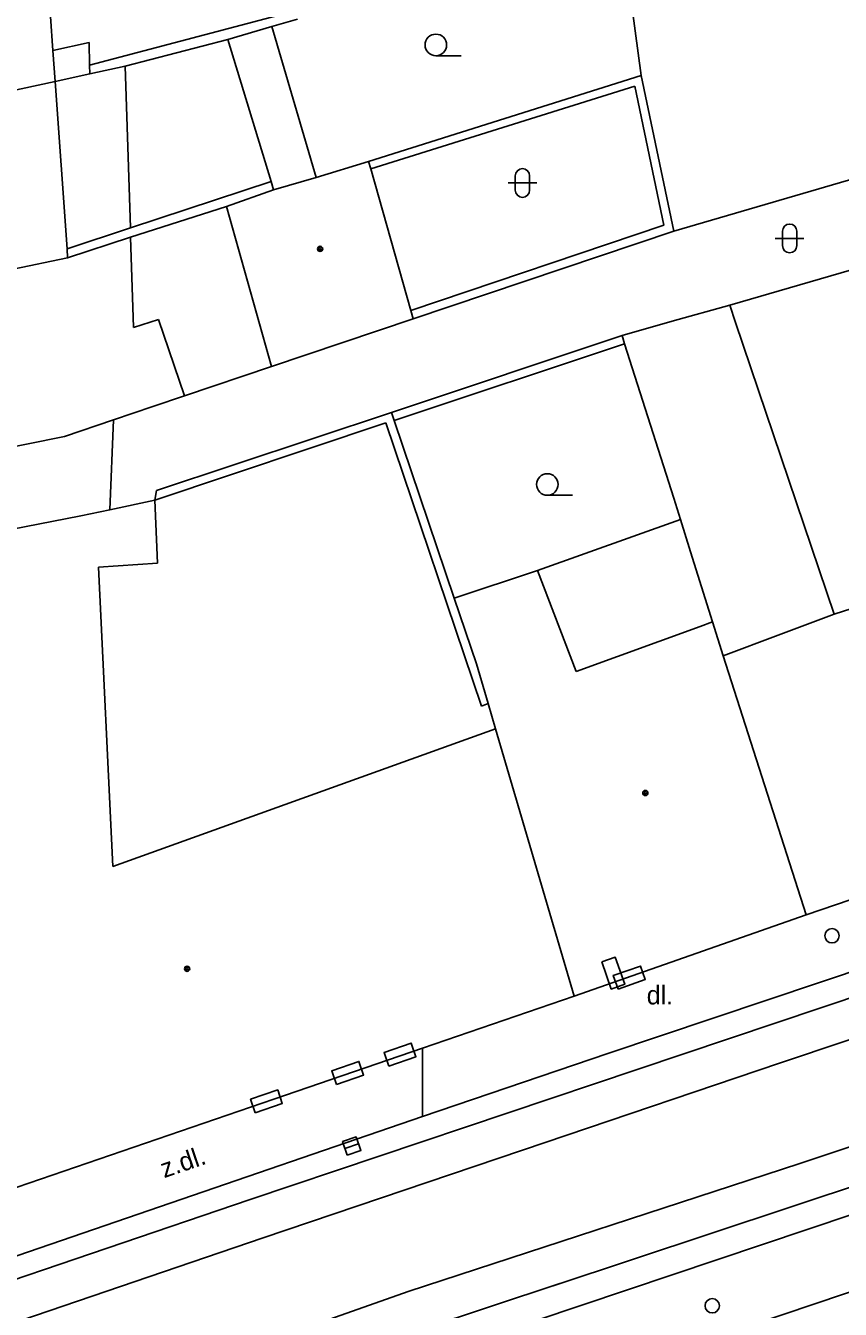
# Model space of a CAD drawing. Extents: x -596229 to -595156, y -1161237 to -1159376.
# Drawn here: x -596054.88 to -596026.52, y -1161211.46 to -1161166.78 of the extents above; entities that cross this region are included whole.
import ezdxf

# ---------------------------------------------------------------- set-up
doc = ezdxf.new("R2010")
doc.units = 0
for name, color, linetype in [('DOP - budovy nerozlisene - VP', 7, 'Continuous'), ('DOP - kresba z DSPS bez souradnic', 7, 'Continuous'), ('DOP - rozhrani ploch obecne', 7, 'Continuous'), ('Level 24', 7, 'Continuous'), ('Level 27', 7, 'Continuous'), ('Level 28', 7, 'Continuous'), ('Level 36', 7, 'Continuous'), ('Level 39', 7, 'Continuous'), ('Specificka linie pasportu komunikaci', 7, 'Continuous'), ('TM - budovy zdene_ betonove - VP', 7, 'Continuous'), ('TM - komunikace - VP', 7, 'Continuous'), ('TM - letecke snimky - pomocna linie', 7, 'Continuous'), ('TM - MHD - osa koleji', 7, 'Continuous'), ('TM - popis povrchu', 7, 'Continuous'), ('TM - rozhrani ploch obecne - VP', 7, 'Continuous')]:
    doc.layers.add(name, color=color, linetype=linetype)

msp = doc.modelspace()

# ---------------------------------------------------------------- linework, layer by layer
at = {"layer": 'DOP - budovy nerozlisene - VP'}
for points in [[(-596042.94, -1161171.51), (-596044.77, -1161172.06)], [(-596042.94, -1161171.51), (-596042.87, -1161171.76)], [(-596042.87, -1161171.76), (-596041.47, -1161176.7)], [(-596044.77, -1161172.06), (-596046.25, -1161172.5)], [(-596046.25, -1161172.5), (-596047.89, -1161173.08)], [(-596047.89, -1161173.08), (-596046.32, -1161178.65)], [(-596041.47, -1161176.7), (-596041.39, -1161176.99)], [(-596046.32, -1161178.65), (-596041.39, -1161176.99)]]:
    msp.add_lwpolyline(points, dxfattribs=at)
at = {"layer": 'DOP - kresba z DSPS bez souradnic'}
for points in [[(-596052.66, -1161168.15), (-596045.49, -1161166.26)], [(-596053.93, -1161167.65), (-596052.67, -1161167.36)], [(-596052.67, -1161167.36), (-596052.66, -1161168.15)], [(-596052.65, -1161168.46), (-596052.66, -1161168.15)], [(-596051.23, -1161173.82), (-596051.42, -1161168.19)], [(-596033.68, -1161168.89), (-596042.87, -1161171.76)], [(-596032.67, -1161173.73), (-596033.68, -1161168.89)], [(-596046.33, -1161172.21), (-596051.23, -1161173.82)], [(-596041.47, -1161176.7), (-596032.67, -1161173.73)], [(-596053.44, -1161174.55), (-596051.23, -1161173.82)], [(-596042.05, -1161180.52), (-596034.03, -1161177.85)], [(-596050.38, -1161183.3), (-596042.34, -1161180.61)], [(-596042.34, -1161180.61), (-596039.01, -1161190.47)], [(-596039.01, -1161190.47), (-596038.78, -1161190.38)]]:
    msp.add_lwpolyline(points, dxfattribs=at)
at = {"layer": 'DOP - rozhrani ploch obecne'}
for points in [[(-596034.16, -1161163.23), (-596033.45, -1161168.51)], [(-596045.42, -1161166.55), (-596046.31, -1161166.81)], [(-596046.31, -1161166.81), (-596047.84, -1161167.26)], [(-596047.84, -1161167.26), (-596051.42, -1161168.19)], [(-596047.84, -1161167.26), (-596046.33, -1161172.21)], [(-596032.32, -1161173.93), (-596011.73, -1161167.92)], [(-596051.42, -1161168.19), (-596052.65, -1161168.46)], [(-596052.65, -1161168.46), (-596053.85, -1161168.72)], [(-596033.45, -1161168.51), (-596042.94, -1161171.51)], [(-596032.32, -1161173.93), (-596033.45, -1161168.51)], [(-596046.33, -1161172.21), (-596046.25, -1161172.5)], [(-596051.23, -1161174.14), (-596047.89, -1161173.08)], [(-596041.39, -1161176.99), (-596032.32, -1161173.93)], [(-596030.37, -1161176.51), (-596032.38, -1161177.07)], [(-596032.38, -1161177.07), (-596034.12, -1161177.56)], [(-596034.12, -1161177.56), (-596042.15, -1161180.24)], [(-596034.12, -1161177.56), (-596034.03, -1161177.85)], [(-596034.03, -1161177.85), (-596032.32, -1161183.23)], [(-596049.35, -1161179.67), (-596046.32, -1161178.65)], [(-596050.33, -1161182.96), (-596042.15, -1161180.24)], [(-596042.15, -1161180.24), (-596042.05, -1161180.52)], [(-596042.05, -1161180.52), (-596039.96, -1161186.71)], [(-596050.38, -1161183.3), (-596050.33, -1161182.96)], [(-596032.32, -1161183.23), (-596032.09, -1161183.97)], [(-596032.09, -1161183.97), (-596031.74, -1161185.09)], [(-596031.74, -1161185.09), (-596030.97, -1161187.53)], [(-596039.96, -1161186.71), (-596039.19, -1161188.99)], [(-596039.19, -1161188.99), (-596038.78, -1161190.38)]]:
    msp.add_lwpolyline(points, dxfattribs=at)
at = {"layer": 'Level 24'}
for points in [[(-596034.827, -1161199.372), (-596034.496, -1161200.315), (-596034.024, -1161200.15), (-596034.355, -1161199.206)], [(-596034.258, -1161200.315), (-596033.314, -1161199.985), (-596033.479, -1161199.513), (-596034.423, -1161199.843)], [(-596042.241, -1161202.994), (-596041.295, -1161202.669), (-596041.457, -1161202.197), (-596042.403, -1161202.521)], [(-596044.06, -1161203.633), (-596043.114, -1161203.308), (-596043.277, -1161202.835), (-596044.223, -1161203.16)], [(-596046.891, -1161204.624), (-596045.945, -1161204.299), (-596046.107, -1161203.827), (-596047.053, -1161204.151)]]:
    msp.add_lwpolyline(points, close=True, dxfattribs=at)
at = {"layer": 'Level 27'}
msp.add_line((-596043.766, -1161205.862), (-596043.294, -1161205.698), dxfattribs=at)
msp.add_lwpolyline([(-596043.684, -1161206.098), (-596043.212, -1161205.934), (-596043.376, -1161205.462), (-596043.848, -1161205.626)], close=True, dxfattribs=at)
at = {"layer": 'Level 28'}
for centre in [(-596026.81, -1161198.46), (-596030.98, -1161211.34)]:
    msp.add_circle(centre, 0.25, dxfattribs=at)
at = {"layer": 'Level 36'}
for p, q in [((-596040.6, -1161167.825), (-596039.725, -1161167.825)), ((-596038.086, -1161172.256), (-596037.086, -1161172.256)), ((-596037.836, -1161172.006), (-596037.836, -1161172.506)), ((-596037.336, -1161172.006), (-596037.336, -1161172.506)), ((-596028.786, -1161174.186), (-596027.786, -1161174.186)), ((-596028.536, -1161173.936), (-596028.536, -1161174.436)), ((-596028.036, -1161173.936), (-596028.036, -1161174.436)), ((-596036.72, -1161183.125), (-596035.845, -1161183.125))]:
    msp.add_line(p, q, dxfattribs=at)
for centre in [(-596040.6, -1161167.45), (-596036.72, -1161182.75)]:
    msp.add_circle(centre, 0.375, dxfattribs=at)
for centre, start, end in [((-596037.586, -1161172.006), 0, 180), ((-596037.586, -1161172.506), 180, 0), ((-596028.286, -1161173.936), 0, 180), ((-596028.286, -1161174.436), 180, 0)]:
    msp.add_arc(centre, 0.25, start, end, dxfattribs=at)
at = {"layer": 'Level 39'}
for centre, radius in [((-596044.63, -1161174.55), 0.09), ((-596044.63, -1161174.55), 0.0398), ((-596033.31, -1161193.49), 0.09), ((-596033.31, -1161193.49), 0.0398), ((-596049.26, -1161199.61), 0.09), ((-596049.26, -1161199.61), 0.0398)]:
    msp.add_circle(centre, radius, dxfattribs=at)
at = {"layer": 'Specificka linie pasportu komunikaci'}
msp.add_lwpolyline([(-596041.07, -1161204.75), (-596041.06, -1161202.37)], dxfattribs=at)
at = {"layer": 'TM - budovy zdene_ betonove - VP'}
for points in [[(-596054.34, -1161161.71), (-596053.93, -1161167.65)], [(-596053.93, -1161167.65), (-596053.85, -1161168.72)], [(-596053.85, -1161168.72), (-596063.33, -1161170.76)], [(-596053.85, -1161168.72), (-596053.44, -1161174.55)], [(-596053.42, -1161174.86), (-596051.23, -1161174.14)], [(-596051.23, -1161174.14), (-596051.12, -1161177.29)], [(-596053.44, -1161174.55), (-596053.42, -1161174.86)], [(-596062.89, -1161176.83), (-596053.42, -1161174.86)], [(-596025.13, -1161174.99), (-596030.37, -1161176.51)], [(-596030.17, -1161177.11), (-596030.37, -1161176.51)], [(-596051.12, -1161177.29), (-596050.26, -1161177.01)], [(-596050.26, -1161177.01), (-596049.35, -1161179.67)], [(-596026.73, -1161187.27), (-596030.17, -1161177.11)], [(-596051.82, -1161180.5), (-596050.45, -1161180.04), (-596049.35, -1161179.67)], [(-596053.53, -1161181.08), (-596051.82, -1161180.5)], [(-596062.45, -1161182.88), (-596053.53, -1161181.08)], [(-596051.95, -1161183.63), (-596050.38, -1161183.3)], [(-596050.38, -1161183.3), (-596050.29, -1161185.49)], [(-596062.24, -1161185.65), (-596052.96, -1161183.84)], [(-596052.96, -1161183.84), (-596051.95, -1161183.63)], [(-596050.29, -1161185.49), (-596052.34, -1161185.63)], [(-596052.34, -1161185.63), (-596051.85, -1161196.05)], [(-596026.73, -1161187.27), (-596021.63, -1161185.63)], [(-596031.4, -1161187.69), (-596030.97, -1161187.53)], [(-596030.97, -1161187.53), (-596030.6, -1161188.72)], [(-596028.69, -1161188), (-596026.73, -1161187.27)], [(-596035.72, -1161189.26), (-596031.4, -1161187.69)], [(-596030.6, -1161188.72), (-596028.69, -1161188)], [(-596030.6, -1161188.72), (-596027.71, -1161197.73)], [(-596038.78, -1161190.38), (-596038.52, -1161191.26)], [(-596051.85, -1161196.05), (-596038.52, -1161191.26)], [(-596038.52, -1161191.26), (-596035.79, -1161200.56)], [(-596027.71, -1161197.73), (-596018.62, -1161194.63)], [(-596035.79, -1161200.56), (-596027.71, -1161197.73)], [(-596041.06, -1161202.37), (-596035.79, -1161200.56)], [(-596046.24, -1161204.15), (-596041.06, -1161202.37)], [(-596046.24, -1161204.15), (-596057.22, -1161207.91)]]:
    msp.add_lwpolyline(points, dxfattribs=at)
at = {"layer": 'TM - komunikace - VP'}
for points in [[(-596041.07, -1161204.75), (-596034.62, -1161202.56), (-596019.88, -1161197.62), (-595981.06, -1161184.63)], [(-596033.99, -1161213.49), (-596006.74, -1161204.31)], [(-596060.13, -1161211.3), (-596041.07, -1161204.75)]]:
    msp.add_lwpolyline(points, dxfattribs=at)
at = {"layer": 'TM - letecke snimky - pomocna linie'}
for points in [[(-596046.31, -1161166.81), (-596044.77, -1161172.06)], [(-596114.37, -1161230.84), (-596110.09, -1161230.02), (-596106.3, -1161229.01), (-596101.55, -1161227.51), (-596075.04, -1161217.54), (-596057.03, -1161211.03), (-596047.06, -1161207.64), (-596033.59, -1161203.11), (-596007.84, -1161194.47), (-595994.17, -1161189.91), (-595974.75, -1161183.41), (-595950.17, -1161175.18), (-595940.94, -1161172.12)], [(-595939.83, -1161178.35), (-595948.35, -1161181.26), (-595988.84, -1161194.79), (-595992.4, -1161196), (-596036.52, -1161210.65), (-596036.29, -1161210.57), (-596041.11, -1161212.17), (-596057.19, -1161217.84), (-596072.83, -1161223.49), (-596089.07, -1161229.53), (-596093.1, -1161231.04), (-596093.41, -1161231.16), (-596097.49, -1161232.69), (-596100.53, -1161233.83)], [(-596051.82, -1161180.5), (-596051.95, -1161183.63)], [(-596037.06, -1161185.75), (-596032.09, -1161183.97)], [(-596039.96, -1161186.71), (-596037.06, -1161185.75)], [(-596037.06, -1161185.75), (-596035.72, -1161189.26)]]:
    msp.add_lwpolyline(points, dxfattribs=at)
at = {"layer": 'TM - MHD - osa koleji'}
for points in [[(-596028.64, -1161202.9), (-596019.32, -1161199.77), (-596007.4, -1161195.81), (-595993.72, -1161191.25), (-595974.3, -1161184.74)], [(-595992.85, -1161194.66), (-596027.93, -1161206.39)], [(-596074.56, -1161218.87), (-596066.23, -1161215.89), (-596056.56, -1161212.36), (-596046.61, -1161208.98), (-596036.79, -1161205.66), (-596028.64, -1161202.9)], [(-596027.93, -1161206.39), (-596041.56, -1161210.84), (-596049.78, -1161213.74), (-596057.66, -1161216.51), (-596065.47, -1161219.27), (-596073.32, -1161222.17)]]:
    msp.add_lwpolyline(points, dxfattribs=at)
at = {"layer": 'TM - rozhrani ploch obecne - VP'}
msp.add_lwpolyline([(-596065.58, -1161221.73), (-596052.29, -1161216.98), (-596037.11, -1161211.85), (-596016.62, -1161204.97), (-596005.36, -1161201.22), (-596004.95, -1161201.08)], dxfattribs=at)

# ---------------------------------------------------------------- texts
at = {"layer": 'TM - popis povrchu'}
msp.add_text('dl.', height=0.65, dxfattribs=at).set_placement((-596033.26, -1161200.85))
msp.add_text('z.dl.', height=0.65, rotation=18.76, dxfattribs=at).set_placement((-596050.06, -1161206.9))

doc.saveas('drawing.dxf')
